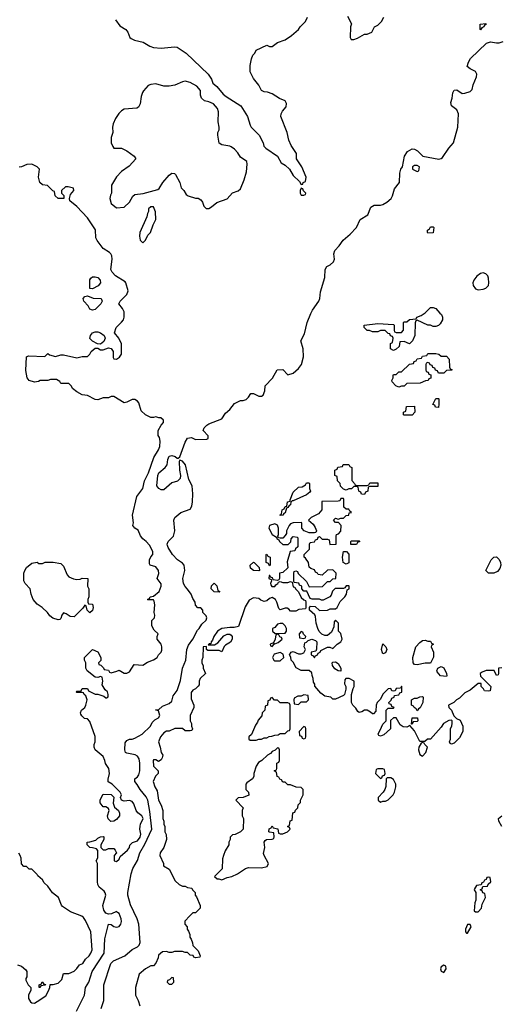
# Model space of a CAD drawing. Header units: inches. Extents: x 1793402 to 1900366, y 320852 to 470679.
# Tile 535 of 604: x 1890578 to 1894226, y 396522 to 403984. Entities that reach past the tile are written whole.
import ezdxf

# ---------------------------------------------------------------- set-up
doc = ezdxf.new("R2010")
doc.units = ezdxf.units.IN
doc.header["$MEASUREMENT"] = 0
doc.layers.add('B8399', color=7, linetype='Continuous')
doc.layers.add('B8490', color=7, linetype='Continuous')

msp = doc.modelspace()

# ---------------------------------------------------------------- linework, layer by layer
at = {"layer": 'B8399', "color": 4}
for points, elevation in [([(1891006.8, 396470), (1891068.7, 396590), (1891076.4, 396650), (1891101.7, 396690), (1891125.8, 396770), (1891216.3, 396910), (1891222.6, 397017.4), (1891249.4, 397130), (1891270, 397126), (1891290, 397111), (1891310, 397106), (1891330, 397111.3), (1891344, 397130), (1891349.2, 397150), (1891346, 397170), (1891330, 397208.7), (1891318.6, 397218.6), (1891310, 397224), (1891272.5, 397207.5), (1891250, 397205.1), (1891230, 397213.6), (1891214.8, 397234.8), (1891206.2, 397270), (1891229.3, 397349.3), (1891226, 397366), (1891218, 397378), (1891179, 397410), (1891169.3, 397430), (1891166, 397450), (1891167.3, 397567.3), (1891166, 397590), (1891158, 397610), (1891168.4, 397631.6), (1891168.4, 397688.4), (1891159, 397699), (1891130, 397708.7), (1891108, 397710), (1891088, 397730), (1891088, 397750), (1891110, 397752), (1891154, 397766), (1891170, 397782), (1891190, 397792), (1891210, 397794), (1891214, 397790), (1891214, 397770), (1891192, 397730), (1891192, 397710), (1891210, 397692), (1891230, 397692), (1891250, 397702), (1891290, 397702), (1891302, 397690), (1891312, 397670), (1891294, 397650), (1891294, 397610), (1891310, 397604.7), (1891330, 397622), (1891338, 397642), (1891394, 397690), (1891409, 397710), (1891412.5, 397727.5), (1891420.9, 397739.1), (1891432.1, 397747.9), (1891470, 397761.6), (1891490, 397787.3), (1891494.7, 397810), (1891486.6, 397850), (1891489.4, 397870.6), (1891492.1, 397887.9), (1891511.8, 397930), (1891502, 397950), (1891472.5, 397972.5), (1891459, 397990), (1891441.5, 398041.5), (1891430, 398059), (1891410, 398066), (1891370, 398061.2), (1891349.3, 398069.3), (1891342, 398090), (1891348.7, 398110), (1891339, 398130), (1891278, 398190), (1891247.3, 398207.3), (1891248, 398228), (1891259, 398270), (1891253.2, 398310), (1891226.6, 398346.6), (1891222.7, 398370), (1891210, 398399), (1891148.7, 398450), (1891142, 398470), (1891142, 398490), (1891148.9, 398511.1), (1891148.9, 398551.1), (1891110, 398666), (1891090, 398686), (1891068, 398688), (1891047.3, 398707.3), (1891040.4, 398720.4), (1891038, 398730), (1891046, 398750), (1891070, 398772), (1891079, 398790), (1891088.7, 398830), (1891079, 398859), (1891066, 398870), (1891062, 398882), (1891050, 398886), (1891010, 398886), (1891006, 398890), (1891010, 398894), (1891042, 398898), (1891050, 398914), (1891090, 398914), (1891098, 398898), (1891150, 398872), (1891170, 398872), (1891216, 398856), (1891230, 398844.7), (1891236.4, 398843.6), (1891247.3, 398852.7), (1891248, 398870), (1891242, 398890), (1891225.2, 398905.2), (1891203.1, 398943.1), (1891208, 398970), (1891202, 399002), (1891190, 399006), (1891170, 398998), (1891150, 399002), (1891089, 399049), (1891078, 399070), (1891078, 399110), (1891068.7, 399130), (1891068, 399150), (1891128.4, 399211.6), (1891170, 399194), (1891192, 399150), (1891192, 399128), (1891174, 399110), (1891178, 399098), (1891192.7, 399092.7), (1891212.7, 399072.7), (1891218, 399058), (1891250, 399054), (1891258, 399038), (1891270, 399034), (1891314.6, 399045.4), (1891330, 399054), (1891370, 399032), (1891390, 399032), (1891410, 399042), (1891444, 399096), (1891510, 399091.3), (1891544.7, 399115.3), (1891590, 399132), (1891618, 399150), (1891628, 399170), (1891648.9, 399191.1), (1891654.6, 399205.4), (1891655.3, 399230), (1891648.7, 399250), (1891618, 399290), (1891618, 399310), (1891626, 399330), (1891596.4, 399356.4), (1891578, 399390), (1891578, 399430), (1891598, 399450), (1891602, 399470), (1891595.3, 399490), (1891602, 399550), (1891596.4, 399576.4), (1891590, 399586), (1891550, 399586), (1891546, 399590), (1891562, 399598), (1891566, 399610), (1891590, 399614), (1891635.3, 399650), (1891649, 399690), (1891648.9, 399708.9), (1891618, 399750), (1891632.3, 399787.7), (1891629.3, 399810), (1891610, 399836), (1891566, 399850), (1891560.4, 399860.4), (1891562, 399890), (1891570, 399914), (1891586, 399930), (1891586, 399950), (1891562.9, 400000)], 216), ([(1891195.3, 396490), (1891215.3, 396550), (1891215.3, 396670), (1891268.7, 396830), (1891288.7, 396850), (1891375.3, 396890), (1891430, 396938), (1891470, 396958), (1891482, 396970), (1891489, 396990), (1891480.9, 397130), (1891466.6, 397170), (1891415.9, 397275.9), (1891397, 397350), (1891397, 397370), (1891422.7, 397510), (1891435.1, 397550), (1891469.6, 397610.4), (1891487.3, 397670), (1891525.1, 397734.9), (1891578.4, 397850), (1891563.8, 397983.8), (1891547.6, 398070), (1891534.6, 398094.6), (1891489.5, 398150), (1891467.7, 398187.7), (1891449, 398210), (1891449, 398230), (1891470, 398246.8), (1891479.4, 398260.6), (1891488, 398290), (1891487.6, 398350), (1891482.4, 398382.4), (1891470, 398402.7), (1891452.9, 398412.9), (1891390, 398424), (1891378, 398430), (1891374, 398450), (1891376.4, 398503.6), (1891390, 398522), (1891410, 398532), (1891430, 398531.3), (1891450, 398538.8), (1891505.2, 398570), (1891569, 398630), (1891582, 398658), (1891602, 398678), (1891630, 398692), (1891639, 398710), (1891630, 398746), (1891606, 398750), (1891610, 398754), (1891630, 398754), (1891659.3, 398780.7), (1891710, 398802), (1891730, 398818), (1891740.9, 398859.1), (1891770, 398901), (1891795.1, 398975.1), (1891811.6, 399070), (1891836.2, 399130), (1891843.6, 399210), (1891856.9, 399243.1), (1891889.2, 399290), (1891924, 399356), (1891938, 399370), (1891956.4, 399403.6), (1891990, 399434), (1891995.3, 399450), (1891990, 399466), (1891966, 399490), (1891966, 399510), (1891950, 399526), (1891927.3, 399527.3), (1891910, 399546), (1891908, 399570), (1891890, 399598), (1891877.2, 399630), (1891850, 399669), (1891830, 399689), (1891819.3, 399710), (1891814.5, 399750), (1891829.5, 399810), (1891823.7, 399850), (1891810, 399866), (1891774, 399890), (1891735.3, 399930), (1891702.7, 399982.7), (1891698, 400000)], 212), ([(1892686, 400000), (1892686, 399990), (1892667.3, 399972.7), (1892662, 399958), (1892627.3, 399952.7), (1892604.7, 399875.3), (1892608, 399830), (1892570, 399794), (1892546, 399790), (1892546, 399750), (1892542, 399738), (1892530, 399734), (1892498, 399738), (1892492.7, 399752.7), (1892478, 399758), (1892472.7, 399772.7), (1892467.3, 399772.7), (1892466, 399750), (1892482, 399742), (1892486, 399730), (1892478, 399710), (1892480.4, 399700.4), (1892488.9, 399688.9), (1892510, 399689), (1892518, 399702), (1892534, 399710), (1892538, 399722), (1892550, 399726), (1892570, 399718), (1892610, 399718), (1892630, 399726), (1892642, 399722), (1892650, 399686), (1892662, 399682), (1892666, 399670), (1892688.7, 399648.7), (1892710, 399606), (1892730, 399586), (1892742, 399582), (1892746, 399570), (1892746, 399530), (1892742, 399518), (1892692.7, 399512.7), (1892670, 399502), (1892630, 399502), (1892616.9, 399516.9), (1892603.6, 399523.6), (1892590, 399524.7), (1892550, 399512), (1892541, 399521), (1892526.8, 399570), (1892514.8, 399590), (1892490, 399606), (1892470, 399598), (1892450, 399578.8), (1892430, 399574.8), (1892405.2, 399585.2), (1892390, 399598), (1892350, 399602), (1892316.4, 399583.6), (1892284.7, 399535.3), (1892234.6, 399385.4), (1892203.1, 399376.9), (1892170, 399378), (1892110, 399370.8), (1892075.3, 399350), (1892049.2, 399310), (1892039, 399281), (1892028, 399270), (1892026, 399254), (1892014, 399254), (1892006, 399246), (1892052.7, 399247.3), (1892078, 399262), (1892125.4, 399314.6), (1892150, 399328), (1892170, 399328), (1892180.4, 399320.4), (1892188, 399310), (1892188, 399290), (1892174.6, 399265.4), (1892136.4, 399243.6), (1892127.3, 399232.7), (1892110, 399194), (1892090, 399202), (1892002, 399202), (1891994, 399210), (1891994, 399234), (1891968, 399230), (1891966, 399150), (1891958, 399130), (1891958, 399110), (1891967.3, 399087.3), (1891968.4, 399068.4), (1891986, 399030), (1891946, 398990), (1891938, 398970), (1891936.4, 398943.6), (1891930, 398934), (1891908.4, 398911.6), (1891890, 398902), (1891876.4, 398883.6), (1891876.4, 398836.4), (1891898, 398790), (1891898, 398770), (1891868, 398710), (1891868, 398670), (1891878, 398650), (1891878, 398630), (1891886, 398610), (1891882, 398598), (1891870, 398594), (1891830, 398594), (1891810, 398612), (1891752.7, 398612.7), (1891708.7, 398591.3), (1891690, 398591), (1891670, 398578), (1891644, 398550), (1891628.7, 398510), (1891642, 398470), (1891648.7, 398430), (1891662, 398410), (1891658, 398390), (1891650, 398374), (1891630, 398362), (1891610, 398374), (1891590, 398374), (1891588, 398370), (1891590, 398326), (1891626, 398290), (1891626, 398270), (1891606, 398250), (1891589, 398210), (1891602, 398170), (1891619.3, 398139.3), (1891629.3, 398070), (1891649, 398030), (1891662, 397990), (1891662, 397930), (1891669, 397910), (1891670, 397886), (1891678, 397870), (1891678, 397830), (1891688.4, 397808.4), (1891688.7, 397770), (1891668.7, 397710), (1891642, 397670), (1891638, 397650), (1891666, 397590), (1891666, 397570), (1891710, 397546), (1891756.4, 397456.4), (1891786, 397430), (1891810, 397418), (1891830, 397418), (1891850, 397406), (1891882, 397402), (1891886, 397390), (1891906, 397370), (1891906, 397350), (1891916.4, 397336.4), (1891946, 397270), (1891946, 397250), (1891910, 397214), (1891890, 397214), (1891867.3, 397192.7), (1891828.4, 397151.6), (1891828, 397130), (1891846, 397110), (1891846, 397090), (1891856.4, 397076.4), (1891866, 397050), (1891866, 397030), (1891876.4, 397016.4), (1891887.3, 396987.3), (1891888.4, 396968.4), (1891930, 396926), (1891946, 396890), (1891942, 396878), (1891910, 396874), (1891898, 396878), (1891892.7, 396892.7), (1891870, 396894), (1891850, 396914), (1891830, 396914), (1891810, 396922), (1891750, 396922), (1891730, 396914), (1891710, 396914), (1891690, 396922), (1891660.4, 396919.6), (1891630, 396894), (1891627.3, 396872.7), (1891610, 396834), (1891590, 396814), (1891570, 396812), (1891530, 396791), (1891482, 396750), (1891455.3, 396650), (1891454, 396610), (1891455.3, 396590), (1891475.3, 396550), (1891488.7, 396510)], 208), ([(1894230, 399072), (1894206, 399070), (1894206, 399030), (1894202, 399018), (1894190, 399014), (1894172, 399052), (1894111.6, 399051.6), (1894080.4, 399039.6), (1894066, 399030), (1894068.4, 399008.4), (1894146, 398930), (1894142, 398898), (1894130, 398894), (1894098, 398898), (1894092.7, 398912.7), (1894074, 398930), (1894072.7, 398952.7), (1894050, 398952), (1893990, 398902), (1893950, 398882), (1893910, 398842), (1893886, 398830), (1893866, 398810), (1893826, 398790), (1893828, 398770), (1893848, 398750), (1893867.3, 398707.3), (1893888, 398688), (1893914.6, 398674.6), (1893935.3, 398630), (1893934, 398590), (1893910, 398542), (1893870, 398502), (1893850, 398494), (1893838, 398498), (1893834, 398510), (1893842, 398530), (1893842, 398610), (1893852, 398632), (1893854, 398650), (1893854, 398670), (1893850, 398674), (1893830, 398672), (1893788.9, 398651.1), (1893770, 398622), (1893690, 398532), (1893666, 398530), (1893647.3, 398512.7), (1893610, 398514), (1893570, 398594), (1893534, 398634), (1893510, 398622), (1893483.6, 398623.6), (1893459.6, 398639.6), (1893430, 398694), (1893410, 398694), (1893387.3, 398672.7), (1893386, 398610), (1893336.4, 398563.6), (1893310, 398554), (1893298, 398558), (1893294, 398570), (1893318, 398622), (1893330, 398646), (1893354, 398670), (1893354, 398750), (1893370, 398766), (1893410, 398766), (1893414, 398770), (1893398, 398778), (1893392.7, 398792.7), (1893378, 398798), (1893374, 398810), (1893392.7, 398827.3), (1893398, 398842), (1893414, 398850), (1893418, 398862), (1893450, 398866), (1893458, 398882), (1893472.7, 398887.3), (1893474, 398930), (1893470, 398934), (1893462, 398918), (1893430, 398914), (1893422, 398898), (1893410, 398894), (1893398, 398898), (1893390, 398914), (1893368, 398912), (1893328.9, 398871.1), (1893310, 398834), (1893286, 398810), (1893278, 398790), (1893276.4, 398743.6), (1893258, 398722), (1893250, 398722), (1893236, 398736), (1893210, 398751.3), (1893190, 398751.3), (1893170, 398738), (1893150, 398732), (1893139.6, 398739.6), (1893125.4, 398765.4), (1893102, 398790), (1893092, 398810), (1893092, 398870), (1893103.6, 398916.4), (1893111.3, 398930), (1893112, 398970), (1893074, 398990), (1893048.4, 398991.6), (1893040.4, 398979.6), (1893038, 398950), (1893048, 398930), (1893048, 398910), (1893038, 398870), (1893030, 398862), (1892970, 398834), (1892950, 398834), (1892934, 398850), (1892890, 398858), (1892859.8, 398879.8), (1892812.7, 398932.7), (1892812.7, 398947.3), (1892803.6, 398963.6), (1892802, 398990), (1892792.7, 399012.7), (1892790, 399034), (1892771.6, 399051.6), (1892710, 399052), (1892671.6, 399071.6), (1892650, 399114), (1892634, 399130), (1892631.6, 399151.6), (1892622, 399170), (1892634, 399190), (1892650, 399195.3), (1892690, 399178), (1892710, 399178), (1892730, 399186), (1892742, 399210), (1892732, 399230), (1892738, 399262), (1892750, 399266), (1892762, 399278), (1892790, 399288), (1892819, 399279), (1892828.4, 399268.4), (1892827.3, 399212.7), (1892822, 399198), (1892786, 399190), (1892786, 399170), (1892802, 399162), (1892810, 399148), (1892818, 399162), (1892834, 399170), (1892838, 399182), (1892854, 399190), (1892858, 399202), (1892910, 399228), (1892927.3, 399227.3), (1892950, 399218), (1892982, 399250), (1893010.7, 399269.3), (1893021, 399290), (1893011.6, 399331.6), (1892994, 399350), (1892994, 399410), (1892970, 399434), (1892960.4, 399419.6), (1892956.4, 399383.6), (1892939, 399341), (1892910, 399318), (1892890, 399318), (1892866.4, 399326.4), (1892846.4, 399346.4), (1892836, 399370), (1892824.7, 399410), (1892819.6, 399459.6), (1892812.7, 399472.7), (1892774, 399510), (1892774, 399530), (1892782, 399538), (1892816.4, 399536.4), (1892850, 399506), (1892910, 399508), (1892930, 399518), (1892970, 399518), (1892982, 399530), (1893005.4, 399574.6), (1893042, 399610), (1893054, 399630), (1893058, 399662), (1893074, 399670), (1893074, 399690), (1893070, 399694), (1893050, 399694), (1893042, 399678), (1893030, 399674), (1892967.3, 399672.7), (1892947.3, 399652.7), (1892936.4, 399623.6), (1892926, 399610), (1892876.4, 399583.6), (1892863.6, 399583.6), (1892850, 399592), (1892792.7, 399592.7), (1892778, 399598), (1892752.7, 399652.7), (1892730, 399654), (1892714, 399670), (1892714, 399690), (1892698, 399698), (1892692.7, 399712.7), (1892658, 399718), (1892654, 399730), (1892654, 399790), (1892658, 399802), (1892670, 399806), (1892682, 399802), (1892687.3, 399787.3), (1892750, 399726), (1892770, 399686), (1892871.6, 399688.4), (1892910, 399726), (1892930, 399726), (1892950, 399746), (1892971.6, 399748.4), (1892974, 399790), (1892950, 399814), (1892910, 399812), (1892870, 399774), (1892838, 399778), (1892834, 399790), (1892818, 399798), (1892810, 399814), (1892783.6, 399823.6), (1892770, 399834), (1892764.7, 399870), (1892743.6, 399903.6), (1892734, 399910), (1892734, 399930), (1892774, 399970), (1892774, 400000)], 208), ([(1894231.3, 397870), (1894206.8, 397910), (1894206, 397930), (1894230.9, 397949.1)], 208), ([(1890562, 396822), (1890592, 396810), (1890623.6, 396783.6), (1890632, 396770), (1890632, 396730), (1890623.6, 396716.4), (1890623.6, 396703.6), (1890642, 396670), (1890662, 396650), (1890662, 396630), (1890644.7, 396590), (1890645.4, 396565.4), (1890659.6, 396539.6), (1890670, 396532), (1890690, 396531.3), (1890710, 396542), (1890774.6, 396585.4), (1890796.4, 396623.6), (1890806, 396650), (1890808, 396672), (1890830, 396672), (1890870, 396682), (1890898, 396710), (1890910, 396754), (1890950, 396754), (1890990, 396772), (1891010, 396792), (1891030, 396822), (1891055.3, 396830), (1891076.6, 396863.4), (1891104, 396890), (1891117.2, 396910), (1891125.6, 396934.4), (1891116, 397070), (1891076.5, 397156.5), (1891060.2, 397180.2), (1891048.7, 397190), (1890962.5, 397222.5), (1890902, 397262), (1890893.6, 397273.6), (1890871.9, 397331.9), (1890825.6, 397365.6), (1890790, 397418), (1890762, 397442), (1890750, 397466), (1890715.3, 397495.3), (1890710, 397506), (1890670, 397546), (1890650, 397546), (1890630, 397566), (1890610, 397566), (1890590, 397586), (1890588, 397630), (1890582, 397650), (1890570, 397668)], 224)]:
    msp.add_lwpolyline(points, dxfattribs=dict(at, elevation=elevation))
for points, elevation in [([(1892470, 399846), (1892462, 399862), (1892446, 399870), (1892446, 399930), (1892450, 399934), (1892458, 399918), (1892474, 399910), (1892474, 399850)], 208), ([(1893050, 399858), (1893028, 399870), (1893022, 399910), (1893030, 399954), (1893052.7, 399952.7), (1893070, 399934), (1893070, 399868)], 208), ([(1894170, 399788), (1894128.4, 399788.4), (1894108.7, 399810), (1894148.7, 399890), (1894170, 399911.3), (1894190, 399912), (1894210, 399892), (1894220.7, 399870), (1894222.8, 399850), (1894214.4, 399825.6), (1894198, 399802)], 208), ([(1891010, 399742), (1891036.4, 399743.6), (1891050, 399752), (1891094, 399750), (1891092, 399690), (1891102, 399670), (1891102, 399610), (1891094, 399590), (1891094, 399570), (1891098, 399558), (1891130, 399554), (1891134, 399530), (1891130, 399506), (1891108.4, 399488.4), (1891088, 399510), (1891082, 399542), (1891070, 399546), (1891056.9, 399523.1), (1890990, 399458), (1890960.4, 399460.4), (1890930, 399482), (1890910, 399488), (1890898, 399470), (1890890, 399446), (1890882, 399438), (1890870, 399435.3), (1890829, 399449), (1890804.7, 399464.7), (1890788, 399490), (1890748, 399530), (1890710, 399555.3), (1890679, 399590), (1890664, 399630), (1890658, 399670), (1890618, 399710), (1890609, 399730), (1890609, 399790), (1890615.3, 399810), (1890630, 399832), (1890670, 399864.7), (1890710, 399872), (1890723.6, 399863.6), (1890750, 399862), (1890771.6, 399871.6), (1890830, 399872), (1890890, 399862), (1890910, 399842), (1890936.9, 399776.9), (1890950, 399762), (1890985.4, 399745.4)], 216), ([(1892390, 399808), (1892349.1, 399809.1), (1892326, 399826), (1892324, 399850), (1892350, 399872), (1892354, 399870), (1892391.6, 399831.6), (1892394, 399810)], 208), ([(1892090, 399646), (1892050, 399649), (1892028.7, 399670), (1892030, 399694), (1892050, 399714), (1892070, 399694), (1892078, 399658), (1892094, 399650)], 208), ([(1892550, 399408.7), (1892530, 399402), (1892510, 399378), (1892494, 399370), (1892494, 399350), (1892512.7, 399332.7), (1892590, 399334), (1892598, 399350), (1892598, 399370), (1892588, 399390), (1892570, 399408)], 208), ([(1892530, 399326), (1892518, 399322), (1892514, 399290), (1892499.6, 399260.4), (1892474, 399250), (1892478, 399238), (1892490, 399234), (1892506, 399250), (1892502, 399258), (1892510, 399254), (1892536.4, 399263.6), (1892566, 399290), (1892562, 399302), (1892547.3, 399307.3), (1892542, 399322)], 208), ([(1892710, 399346), (1892694, 399330), (1892698, 399298), (1892730, 399294), (1892742, 399298), (1892746, 399310), (1892727.3, 399327.3), (1892722, 399342)], 208), ([(1893330, 399178), (1893325.2, 399185.2), (1893319, 399210), (1893330, 399254), (1893351.3, 399230), (1893358, 399210), (1893350, 399186)], 208), ([(1893670, 399274), (1893690, 399274), (1893698, 399258), (1893712, 399250), (1893698, 399242), (1893694, 399230), (1893712, 399190), (1893711.6, 399151.6), (1893690, 399106), (1893650, 399108), (1893590, 399095.3), (1893570, 399098), (1893558, 399110), (1893555.3, 399150), (1893578, 399230), (1893610, 399264.7), (1893630, 399278), (1893650, 399282)], 208), ([(1892550, 399188), (1892505.4, 399174.6), (1892492, 399150), (1892502, 399130), (1892510, 399126), (1892550, 399126), (1892578, 399150), (1892574.6, 399174.6)], 208), ([(1893010, 399046), (1892990, 399048.7), (1892964.1, 399064.1), (1892948, 399090), (1892946, 399110), (1892950, 399114), (1892970, 399118), (1892990, 399104.7), (1893010.8, 399070)], 208), ([(1893810, 399006), (1893766, 399010), (1893740.4, 399040.4), (1893738, 399050), (1893746, 399070), (1893770, 399082), (1893791.1, 399071.1), (1893812, 399030), (1893814, 399010)], 208), ([(1892730, 398866), (1892710, 398858), (1892683.6, 398856.4), (1892658, 398842), (1892654, 398830), (1892658, 398798), (1892690, 398794), (1892710, 398814), (1892750, 398814), (1892766, 398830), (1892762, 398862)], 208), ([(1892490, 398846), (1892478, 398842), (1892472.7, 398827.3), (1892458, 398822), (1892454, 398790), (1892438, 398782), (1892434, 398750), (1892414, 398730), (1892412.7, 398707.3), (1892383.6, 398676.4), (1892379.6, 398660.4), (1892363.6, 398636.4), (1892332.7, 398567.3), (1892314, 398550), (1892314, 398530), (1892323.6, 398523.6), (1892370, 398524.7), (1892390, 398532), (1892410, 398532), (1892430, 398542), (1892450, 398542), (1892468.4, 398551.6), (1892487.3, 398552.7), (1892510, 398562), (1892536.4, 398563.6), (1892550, 398574), (1892590, 398574), (1892610, 398594), (1892622, 398598), (1892626, 398610), (1892626, 398790), (1892622, 398802), (1892610, 398806), (1892550, 398806), (1892530, 398826), (1892507.3, 398827.3)], 208), ([(1893590, 398746), (1893582, 398762), (1893566, 398770), (1893562, 398782), (1893546, 398790), (1893546, 398830), (1893570, 398842), (1893590, 398842), (1893610, 398852), (1893630, 398854), (1893634, 398850), (1893632, 398810), (1893611.6, 398768.4), (1893598, 398762)], 208), ([(1893546, 398646), (1893550, 398694), (1893592.7, 398692.7), (1893594, 398670), (1893590, 398666), (1893558, 398662), (1893550, 398646)], 208), ([(1892730, 398626), (1892694, 398590), (1892698, 398558), (1892712.7, 398552.7), (1892718, 398538), (1892730, 398534), (1892742, 398538), (1892746, 398550), (1892746, 398610), (1892742, 398622)], 208), ([(1893630, 398506), (1893618, 398502), (1893602, 398470), (1893598, 398450), (1893610, 398414), (1893630, 398402), (1893655.3, 398430), (1893668, 398470), (1893646, 398490), (1893642, 398502)], 208), ([(1892530, 398466), (1892512.7, 398447.3), (1892490, 398438), (1892478, 398422), (1892454, 398410), (1892411.1, 398368.9), (1892386.4, 398353.6), (1892370, 398326), (1892351.3, 398270), (1892351.1, 398248.9), (1892342, 398230), (1892299.6, 398200.4), (1892292, 398190), (1892292, 398150), (1892312, 398130), (1892312.7, 398107.3), (1892270, 398088), (1892232.7, 398087.3), (1892214, 398070), (1892271.6, 398011.6), (1892262, 397990), (1892262, 397950), (1892272, 397930), (1892271, 397850), (1892250, 397828), (1892210, 397808), (1892190, 397806), (1892172.7, 397787.3), (1892172, 397770), (1892162, 397750), (1892162, 397730), (1892134.8, 397685.2), (1892121, 397650), (1892115.3, 397624.7), (1892111, 397549), (1892054, 397490), (1892072.7, 397472.7), (1892087.3, 397472.7), (1892110, 397464.7), (1892150, 397482), (1892186, 397490), (1892228.9, 397511.1), (1892289.1, 397550.9), (1892310, 397558), (1892410, 397556), (1892453.6, 397566.4), (1892462, 397590), (1892429, 397650), (1892425.6, 397665.6), (1892434, 397710), (1892428.9, 397751.1), (1892436.4, 397763.6), (1892448.4, 397771.6), (1892490, 397774), (1892502, 397778), (1892506, 397790), (1892502, 397822), (1892470, 397826), (1892466, 397830), (1892467.3, 397852.7), (1892482, 397858), (1892490, 397874), (1892498, 397858), (1892532.7, 397852.7), (1892538, 397818), (1892550, 397814), (1892570, 397814), (1892590, 397822), (1892606, 397830), (1892626, 397850), (1892622, 397862), (1892606, 397870), (1892622, 397878), (1892627.3, 397912.7), (1892642, 397918), (1892647.3, 397972.7), (1892662, 397978), (1892667.3, 397992.7), (1892686, 398010), (1892687.3, 398032.7), (1892706, 398050), (1892706, 398070), (1892726, 398110), (1892726, 398150), (1892710, 398166), (1892672.7, 398167.3), (1892630, 398186), (1892610, 398186), (1892590, 398206), (1892570, 398206), (1892562, 398222), (1892547.3, 398227.3), (1892542, 398242), (1892527.3, 398247.3), (1892522, 398282), (1892506, 398290), (1892522, 398298), (1892526, 398310), (1892526, 398350), (1892542, 398358), (1892546, 398370), (1892546, 398450), (1892542, 398462)], 208), ([(1893330, 398306), (1893290, 398306), (1893278, 398302), (1893274, 398270), (1893310, 398234), (1893322, 398238), (1893327.3, 398252.7), (1893342, 398258), (1893346, 398270), (1893342, 398302)], 208), ([(1893390, 398238), (1893362, 398238), (1893354, 398230), (1893351.6, 398171.6), (1893344.7, 398150), (1893331.1, 398128.9), (1893294, 398090), (1893294, 398070), (1893310, 398054), (1893330, 398062), (1893350, 398062), (1893370, 398072), (1893408, 398110), (1893418, 398130), (1893428, 398170), (1893428, 398190), (1893410, 398226)], 208), ([(1891268.4, 397908.4), (1891248.4, 397928.4), (1891242, 397950), (1891255.3, 397990), (1891250, 398006), (1891230, 398018), (1891210, 398018), (1891188.4, 398048.4), (1891188.4, 398071.6), (1891210, 398114), (1891270, 398112), (1891291, 398091), (1891286, 398046), (1891296, 398016), (1891326, 397990), (1891334.8, 397970), (1891334.8, 397950), (1891310, 397922), (1891290, 397908.7)], 216), ([(1894130, 397486), (1894118, 397482), (1894112.7, 397467.3), (1894098, 397462), (1894092.7, 397447.3), (1894078, 397442), (1894074, 397426), (1894038, 397422), (1894023.6, 397396.4), (1894022, 397390), (1894034, 397370), (1894034, 397310), (1894024.7, 397290), (1894022, 397230), (1894030, 397222), (1894050, 397222), (1894075.3, 397250), (1894080.4, 397279.6), (1894106, 397330), (1894102, 397362), (1894087.3, 397367.3), (1894082, 397382), (1894066, 397390), (1894082, 397398), (1894086, 397414), (1894122, 397418), (1894127.3, 397432.7), (1894146, 397450), (1894142, 397482)], 208), ([(1893990, 397126), (1893970, 397126), (1893954, 397090), (1893954, 397070), (1893962, 397062), (1893970, 397062), (1893998, 397110)], 208), ([(1893790, 396818), (1893770, 396806), (1893764.7, 396790), (1893770, 396774), (1893790, 396762), (1893808, 396790), (1893806, 396810)], 208), ([(1891730, 396726), (1891712.7, 396707.3), (1891698, 396702), (1891694, 396690), (1891710, 396674), (1891730, 396674), (1891746, 396690), (1891742, 396722)], 208), ([(1890730, 396648), (1890726, 396650), (1890726, 396670), (1890742, 396678), (1890748.4, 396691.6), (1890754, 396690), (1890758, 396678), (1890772.7, 396672.7), (1890770, 396666), (1890738, 396662)], 224)]:
    msp.add_lwpolyline(points, close=True, dxfattribs=dict(at, elevation=elevation))
at = {"layer": 'B8490', "color": 4}
for points, elevation in [([(1891304, 403984), (1891337.3, 403937.3), (1891382.8, 403910), (1891397.3, 403890), (1891410.8, 403850), (1891420.9, 403840.9), (1891448.3, 403828.3), (1891513.5, 403813.5), (1891562.8, 403782.8), (1891592.4, 403772.4), (1891650, 403768.2), (1891750, 403779.1), (1891770, 403776.3), (1891838.8, 403730), (1892004.7, 403570), (1892030, 403532), (1892042, 403502), (1892070, 403478), (1892119.8, 403419.8), (1892141.4, 403401.4), (1892252, 403330), (1892304.7, 403250), (1892323.6, 403183.6), (1892332, 403170), (1892391.3, 403110), (1892422, 403050), (1892426.4, 403026.4), (1892442, 403010), (1892532, 402950), (1892559.6, 402899.6), (1892590, 402882), (1892622, 402850), (1892650, 402802), (1892696.9, 402756.9), (1892710, 402734), (1892722, 402738), (1892726, 402750), (1892742, 402758), (1892748, 402790), (1892714, 402870), (1892674, 402930), (1892674, 402970), (1892633.2, 403030), (1892617.2, 403070), (1892605.2, 403130), (1892555.3, 403250), (1892558, 403270), (1892568, 403290), (1892596.5, 403323.5), (1892599, 403350), (1892588, 403370), (1892545.6, 403385.6), (1892490, 403422), (1892454.6, 403434.6), (1892430, 403438), (1892410, 403448), (1892390, 403488), (1892350, 403538), (1892324, 403590), (1892323.2, 403636.8), (1892332.9, 403687.1), (1892344.7, 403715.3), (1892358, 403730), (1892370, 403754), (1892450, 403792), (1892470, 403782), (1892490, 403782), (1892530, 403811.3), (1892588.9, 403831.1), (1892636.5, 403863.5), (1892688.7, 403910), (1892702, 403930), (1892742, 403970), (1892758, 404002)], 216), ([(1893062, 404010), (1893091.6, 403951.6), (1893084.7, 403930), (1893082, 403850), (1893090, 403834), (1893110, 403834), (1893136.4, 403843.6), (1893190, 403874), (1893210, 403874), (1893246, 403890), (1893266, 403930), (1893290, 403942), (1893318, 403970), (1893336.4, 404003.6)], 216), ([(1891698, 400000), (1891695.3, 400010), (1891702, 400030), (1891742, 400070), (1891749, 400090), (1891753.2, 400110), (1891745.2, 400190), (1891754, 400210), (1891799, 400250), (1891870, 400274), (1891882, 400298), (1891887.8, 400330), (1891889.5, 400389.5), (1891885.2, 400450), (1891860.2, 400500.2), (1891833.2, 400610), (1891810, 400638), (1891790, 400646), (1891785.4, 400634.6), (1891787.3, 400570), (1891796, 400530), (1891794, 400506), (1891772.7, 400487.3), (1891730, 400474.5), (1891670, 400421.6), (1891650, 400421.3), (1891632.7, 400430), (1891616.2, 400450), (1891622.9, 400530), (1891632.3, 400550), (1891679.3, 400590), (1891696, 400610), (1891699.3, 400650), (1891710, 400676), (1891730, 400681), (1891754.4, 400674.4), (1891770, 400662), (1891778, 400662), (1891790, 400672), (1891830, 400782), (1891850, 400811.3), (1891878, 400818), (1891910, 400802), (1891996.4, 400803.6), (1892006, 400810), (1892006, 400830), (1891968, 400870), (1891975.3, 400890), (1891995.3, 400910), (1892010, 400921), (1892110, 400958), (1892137.5, 401002.5), (1892168.7, 401030), (1892205.6, 401074.4), (1892250, 401098), (1892270, 401098), (1892293.6, 401106.4), (1892310, 401122), (1892328.7, 401151.3), (1892350, 401151.3), (1892390, 401131.3), (1892410, 401131.3), (1892422, 401138), (1892435.3, 401170), (1892438, 401210), (1892493.6, 401266.4), (1892528.9, 401331.1), (1892570, 401334), (1892610, 401292), (1892650, 401306), (1892690, 401341), (1892712.7, 401370), (1892729, 401430), (1892724, 401490), (1892708.7, 401550), (1892735.9, 401604.1), (1892755.1, 401690), (1892783.3, 401756.7), (1892796.9, 401783.1), (1892844.5, 401850), (1892852, 401870), (1892857.5, 401922.5), (1892889.3, 402030), (1892891.8, 402090), (1892905.4, 402114.6), (1892930, 402126.7), (1892956, 402150), (1892961.4, 402170), (1892958, 402210), (1892965.2, 402234.8), (1892998.7, 402270), (1893027.3, 402312.7), (1893080.7, 402359.3), (1893129.3, 402410), (1893156, 402470), (1893214.6, 402505.4), (1893237.2, 402562.8), (1893262.7, 402577.3), (1893310, 402578.7), (1893330, 402584.2), (1893358.6, 402601.4), (1893391.6, 402630), (1893402.4, 402650), (1893417.6, 402702.4), (1893455.1, 402750), (1893458, 402822), (1893464, 402850), (1893478, 402870), (1893494, 402950), (1893515.5, 402984.5), (1893550, 403004), (1893570, 403002.8), (1893591.3, 402990), (1893630.8, 402950.8), (1893753.6, 402926.4), (1893770, 402931), (1893780.2, 402939.8), (1893829.7, 403010.3), (1893865.1, 403050), (1893896.2, 403170), (1893900.9, 403270), (1893890, 403302), (1893849, 403330), (1893843.1, 403356.9), (1893855.3, 403390), (1893858, 403430), (1893869, 403451), (1893890, 403451.3), (1893930, 403424.7), (1893950, 403426.8), (1893990, 403440.7), (1894006, 403454), (1894012, 403490), (1894038.9, 403550), (1894041.3, 403570), (1894030.9, 403590.9), (1893991.5, 403611.5), (1893969, 403630), (1893977.5, 403662.5), (1893993.2, 403690), (1894114.7, 403805.3), (1894143.9, 403816.1), (1894190, 403807.4), (1894210, 403809.1), (1894240.4, 403819.6)], 212), ([(1891562.9, 400000), (1891562, 400002), (1891535.3, 400030), (1891509.3, 400049.3), (1891492.5, 400072.5), (1891474.5, 400114.5), (1891449.3, 400129.3), (1891435.3, 400150), (1891439, 400170), (1891433.2, 400230), (1891465.2, 400370), (1891509.5, 400430), (1891523.7, 400490), (1891554, 400550), (1891594.2, 400665.8), (1891630, 400724.7), (1891639.3, 400750), (1891642, 400790), (1891636.4, 400816.4), (1891627.3, 400832.7), (1891626, 400870), (1891648.4, 400911.6), (1891666, 400930), (1891666, 400950), (1891647.3, 400967.3), (1891632.7, 400967.3), (1891610, 400975.3), (1891590, 400968), (1891570, 400968), (1891530, 400989), (1891498.6, 401018.6), (1891480.1, 401080.1), (1891470, 401094), (1891450, 401105.2), (1891430, 401105.2), (1891390, 401084), (1891370, 401079), (1891290, 401128), (1891270, 401128), (1891250, 401118), (1891210, 401118), (1891170, 401102), (1891150, 401105.2), (1891090, 401135.3), (1891050, 401142), (1891010, 401164), (1890978, 401190), (1890970, 401206), (1890950, 401226), (1890890, 401226), (1890882, 401242), (1890856.4, 401256.4), (1890810, 401258), (1890791.1, 401248.9), (1890731.6, 401248.4), (1890718.8, 401241.2), (1890690, 401237.2), (1890650, 401249.3), (1890634, 401270), (1890625.2, 401325.2), (1890628.7, 401430), (1890644.7, 401435.3), (1890768, 401432), (1890790, 401454), (1890803.6, 401443.6), (1890850, 401431), (1890890, 401442.8), (1890910, 401442.8), (1891010, 401422), (1891051.6, 401431.6), (1891090, 401432), (1891108, 401450), (1891118, 401470), (1891150, 401494), (1891170, 401494), (1891190, 401482), (1891210, 401482), (1891250, 401498), (1891270, 401491.3), (1891286, 401470), (1891284.7, 401424.7), (1891290, 401414), (1891310, 401412), (1891332.9, 401427.1), (1891348.7, 401450), (1891348.4, 401528.4), (1891328, 401570), (1891295.3, 401610), (1891308.7, 401650), (1891349.5, 401690.5), (1891364, 401710), (1891369.2, 401730), (1891369, 401770), (1891355.5, 401795.5), (1891328.7, 401830), (1891338, 401850), (1891390, 401902), (1891399, 401930), (1891382, 401990), (1891376.5, 401996.5), (1891302.5, 402042.5), (1891279, 402070), (1891269.2, 402090), (1891277.2, 402170), (1891275.5, 402195.5), (1891269, 402210), (1891258.9, 402218.9), (1891209.6, 402249.6), (1891164, 402310), (1891154, 402330), (1891152.5, 402392.5), (1891090, 402482), (1891010, 402568.7), (1890958, 402610), (1890955.3, 402630), (1890961.2, 402658.8), (1890988, 402690), (1890986, 402706), (1890943.6, 402716.4), (1890923.6, 402716.4), (1890894, 402690), (1890894, 402670), (1890911.6, 402651.6), (1890912, 402628), (1890868.4, 402628.4), (1890846, 402650), (1890842, 402682), (1890827.3, 402687.3), (1890788, 402728), (1890750, 402733.2), (1890729.4, 402750), (1890721.2, 402790), (1890728, 402850), (1890710, 402868), (1890670, 402888), (1890632.7, 402887.3), (1890590, 402868), (1890572.7, 402867.3)], 216), ([(1892774, 400000), (1892774, 400010), (1892778, 400022), (1892810, 400026), (1892818, 400042), (1892832.7, 400047.3), (1892838, 400062), (1892850, 400066), (1892870, 400046), (1892910, 400046), (1892922, 400042), (1892926, 400006), (1892974, 400010), (1892974, 400070), (1892978, 400082), (1892992.7, 400087.3), (1893011.6, 400108.4), (1893014, 400150), (1892992.7, 400172.7), (1892970, 400174), (1892954, 400190), (1892970, 400206), (1892990, 400198), (1893010, 400206), (1893030, 400206), (1893050, 400226), (1893070, 400228), (1893074, 400246), (1893092, 400250), (1893078, 400258), (1893070, 400274), (1893050, 400274), (1893034, 400290), (1893034, 400350), (1893030, 400354), (1893010, 400354), (1893002, 400338), (1892990, 400334), (1892867.3, 400332.7), (1892866, 400270), (1892840.4, 400239.6), (1892786, 400210), (1892766, 400190), (1892800.4, 400160.4), (1892816.4, 400136.4), (1892826, 400110), (1892822, 400098), (1892810, 400094), (1892770, 400094), (1892734, 400110), (1892714, 400130), (1892714, 400170), (1892710, 400174), (1892649.1, 400170.9), (1892630, 400162), (1892618, 400150), (1892598, 400110), (1892598, 400090), (1892590, 400074), (1892570, 400054), (1892550, 400054), (1892538, 400058), (1892534, 400070), (1892538, 400082), (1892538, 400130), (1892530, 400152), (1892510, 400162), (1892469, 400151), (1892466, 400130), (1892490, 400082), (1892522, 400062), (1892526, 400050), (1892542, 400042), (1892546, 400030), (1892570, 400006), (1892612.7, 400007.3), (1892632.7, 400027.3), (1892634, 400050), (1892650, 400066), (1892682, 400062), (1892686, 400050), (1892686, 400000)], 208)]:
    msp.add_lwpolyline(points, dxfattribs=dict(at, elevation=elevation))
for points, elevation in [([(1894070, 403908), (1894066, 403910), (1894066, 403950), (1894110, 403954), (1894110, 403946), (1894098, 403942), (1894094, 403930), (1894078, 403922)], 212), ([(1891830, 403517.2), (1891810, 403513.2), (1891753.2, 403486.8), (1891710, 403479.3), (1891670, 403479.3), (1891610, 403497.2), (1891570, 403494), (1891550, 403484), (1891514.9, 403445.1), (1891508.3, 403431.7), (1891497.5, 403402.5), (1891490, 403346), (1891478, 403322), (1891465.4, 403314.6), (1891370, 403305.2), (1891350, 403293.2), (1891328.1, 403271.9), (1891303.8, 403236.2), (1891284.5, 403195.5), (1891280.7, 403170), (1891282.8, 403130), (1891271, 403090), (1891271.1, 403051.1), (1891282, 403022), (1891291.3, 403011.3), (1891350, 403010.8), (1891390, 402990.8), (1891444.7, 402950), (1891458, 402930), (1891406.4, 402873.6), (1891350, 402834), (1891310, 402794), (1891272, 402730), (1891274, 402670), (1891265.4, 402654.6), (1891261, 402630), (1891271.3, 402590), (1891310, 402558), (1891370, 402562), (1891410, 402602), (1891434.6, 402645.4), (1891450, 402658), (1891513.6, 402666.4), (1891624, 402696), (1891635.3, 402704.7), (1891662, 402750), (1891710, 402806.8), (1891730, 402820.7), (1891750, 402818.8), (1891758.8, 402810), (1891791, 402750), (1891802, 402710), (1891822, 402690), (1891839.6, 402659.6), (1891854, 402650), (1891910, 402631.3), (1891930, 402631.3), (1891950, 402618), (1891962, 402602), (1891972, 402570), (1891990, 402552), (1892010, 402552), (1892030, 402564.7), (1892070, 402598), (1892150, 402626), (1892189.4, 402670.6), (1892233.6, 402686.4), (1892250, 402702), (1892279, 402770), (1892295.3, 402830), (1892302, 402890), (1892298, 402910), (1892250, 402942), (1892230, 402975.3), (1892203.7, 403003.7), (1892180.1, 403020.1), (1892170, 403026), (1892110, 403035.3), (1892090, 403048), (1892078, 403110), (1892078, 403130), (1892088.7, 403150), (1892089, 403170), (1892081.2, 403210), (1892084.7, 403284.7), (1892077.2, 403310), (1892046.6, 403346.6), (1892010, 403362.7), (1891978, 403370), (1891955.3, 403390), (1891948.4, 403411.6), (1891947.3, 403447.3), (1891920.4, 403480.4), (1891870, 403508.7)], 216), ([(1893590, 402878), (1893570, 402878), (1893554, 402870), (1893554, 402850), (1893590, 402834), (1893602, 402838), (1893606, 402870)], 212), ([(1892710, 402706), (1892702, 402690), (1892702, 402670), (1892710, 402654), (1892730, 402654), (1892742, 402658), (1892746, 402670), (1892727.3, 402687.3), (1892722, 402702)], 216), ([(1891590, 402566), (1891570, 402566), (1891554, 402550), (1891554, 402530), (1891545.4, 402514.6), (1891541, 402490), (1891487.3, 402370), (1891484, 402344), (1891490, 402314), (1891510, 402294), (1891530, 402312), (1891549.4, 402350.6), (1891568.7, 402370), (1891588, 402430), (1891608, 402470), (1891607.3, 402527.3)], 216), ([(1893670, 402366), (1893666, 402370), (1893666, 402390), (1893682, 402398), (1893690, 402414), (1893710, 402414), (1893714, 402410), (1893710, 402368)], 208), ([(1891130, 401945.2), (1891110, 401946), (1891110, 402012), (1891116, 402024), (1891130, 402034.8), (1891150, 402036), (1891170, 402031), (1891186, 402010), (1891190.8, 401990), (1891172.4, 401967.6)], 216), ([(1894090, 402066), (1894070, 402060.9), (1894039.9, 402040.1), (1894017.1, 402010), (1894010.4, 401990), (1894013, 401970), (1894030, 401944.9), (1894050, 401936.3), (1894090, 401942), (1894109.5, 401950.5), (1894129, 401970), (1894132.7, 401990), (1894130, 402026), (1894123.2, 402043.2), (1894110, 402059)], 212), ([(1891130, 401782), (1891109.3, 401789.3), (1891096.6, 401816.6), (1891064, 401850), (1891057.2, 401870), (1891070, 401886), (1891090, 401891.3), (1891133.7, 401873.7), (1891194, 401870), (1891202, 401850), (1891191.3, 401830), (1891150, 401788.7)], 216), ([(1893710, 401658), (1893690, 401668), (1893668.9, 401668.9), (1893590, 401706), (1893578, 401702), (1893572.7, 401687.3), (1893572, 401590), (1893554, 401550), (1893530, 401528), (1893490, 401546), (1893458, 401542), (1893451.6, 401508.4), (1893430, 401486), (1893410, 401478), (1893386, 401490), (1893386, 401530), (1893402, 401538), (1893406, 401570), (1893402, 401582), (1893387.3, 401587.3), (1893382, 401602), (1893370, 401606), (1893347.3, 401627.3), (1893310, 401628), (1893290, 401618), (1893250, 401618), (1893227.3, 401627.3), (1893210, 401628), (1893188, 401650), (1893188, 401670), (1893290, 401682), (1893410, 401674), (1893414, 401670), (1893414, 401630), (1893418, 401618), (1893430, 401614), (1893470, 401614), (1893486, 401630), (1893486, 401690), (1893490, 401694), (1893510, 401694), (1893530, 401712), (1893582, 401718), (1893586, 401730), (1893618, 401742), (1893650, 401762), (1893690, 401802), (1893710, 401802), (1893730, 401794), (1893759.6, 401759.6), (1893774, 401750), (1893782, 401730), (1893782, 401710), (1893762, 401678), (1893750, 401666), (1893730, 401658)], 208), ([(1891190, 401526), (1891167.3, 401527.3), (1891130, 401548), (1891110, 401568), (1891114, 401590), (1891129.5, 401610.5), (1891150, 401617.3), (1891170, 401617.3), (1891190.6, 401610.6), (1891218, 401590), (1891224.7, 401570), (1891216, 401544)], 216), ([(1893770, 401434), (1893810, 401434), (1893831.6, 401411.6), (1893834, 401350), (1893838, 401338), (1893852.7, 401332.7), (1893852.7, 401327.3), (1893810, 401326), (1893790, 401306), (1893750, 401306), (1893742, 401322), (1893727.3, 401327.3), (1893722, 401342), (1893707.3, 401347.3), (1893702, 401362), (1893687.3, 401367.3), (1893682, 401382), (1893670, 401386), (1893658, 401382), (1893654, 401370), (1893654, 401330), (1893658, 401318), (1893672.7, 401312.7), (1893678, 401298), (1893692.7, 401292.7), (1893692.7, 401267.3), (1893678, 401262), (1893671.6, 401248.4), (1893652.7, 401247.3), (1893611.1, 401228.9), (1893510, 401226), (1893490, 401206), (1893470, 401206), (1893450, 401198), (1893428, 401208), (1893400.4, 401240.4), (1893398, 401250), (1893406, 401270), (1893406, 401290), (1893410, 401294), (1893430, 401294), (1893450, 401314), (1893470, 401314), (1893530, 401374), (1893562, 401378), (1893567.3, 401392.7), (1893582, 401398), (1893590, 401414), (1893622, 401418), (1893630, 401434), (1893662, 401438), (1893670, 401454), (1893730, 401454), (1893754, 401450)], 208), ([(1893750, 401046), (1893727.3, 401047.3), (1893722, 401062), (1893708.4, 401068.4), (1893730, 401112), (1893750, 401114), (1893752, 401110), (1893754, 401070)], 208), ([(1893490, 400986), (1893486, 400990), (1893486, 401010), (1893502, 401018), (1893507.3, 401052.7), (1893570, 401054), (1893571.6, 401008.4), (1893550, 400986)], 208), ([(1893130, 400454), (1893210, 400454), (1893222, 400458), (1893230, 400474), (1893290, 400474), (1893290, 400446), (1893230, 400446), (1893218, 400442), (1893214, 400410), (1893198, 400402), (1893190, 400386), (1893167.3, 400387.3), (1893162, 400402), (1893146, 400410), (1893142, 400442), (1893130, 400446), (1893110, 400446), (1893091.6, 400428.4), (1893070, 400428), (1893050, 400418), (1893030, 400426), (1893008.4, 400448.4), (1893006, 400470), (1892986, 400490), (1892982, 400522), (1892966, 400530), (1892966, 400570), (1892982, 400578), (1892988.4, 400591.6), (1893022, 400598), (1893028.4, 400611.6), (1893070, 400614), (1893078, 400598), (1893094, 400590), (1893092.7, 400492.7), (1893114, 400470), (1893118, 400458)], 208), ([(1892550, 400226), (1892548, 400230), (1892562, 400238), (1892566, 400270), (1892582, 400278), (1892590, 400294), (1892602, 400298), (1892606, 400330), (1892626, 400334), (1892626, 400346), (1892650, 400402), (1892690, 400442), (1892716.4, 400443.6), (1892742, 400458), (1892750, 400474), (1892770, 400474), (1892774, 400470), (1892774, 400430), (1892782, 400410), (1892776.9, 400403.1), (1892750, 400382), (1892650, 400338), (1892642, 400338), (1892632.7, 400327.3), (1892630, 400306), (1892618, 400302), (1892610, 400286), (1892598, 400282), (1892590, 400246), (1892578, 400242), (1892570, 400228)], 208), ([(1893130, 400006), (1893087.3, 400007.3), (1893086, 400030), (1893090, 400034), (1893150, 400034), (1893154, 400030), (1893138, 400022)], 208)]:
    msp.add_lwpolyline(points, close=True, dxfattribs=dict(at, elevation=elevation))

doc.saveas('drawing.dxf')
